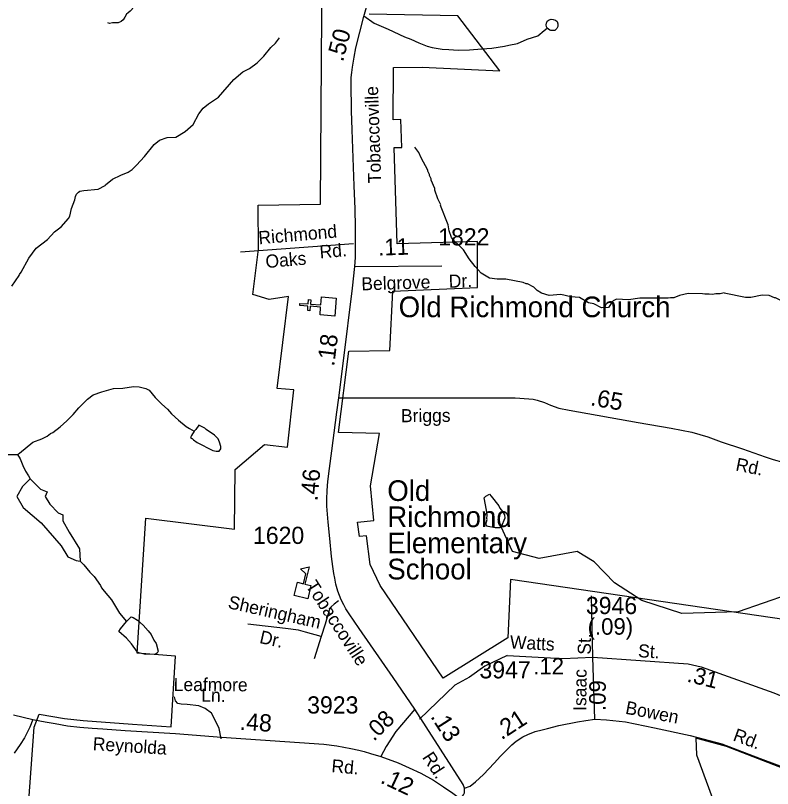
# Model space of a CAD drawing. Extents: x 1547597 to 1699558, y 810033 to 920809.
# Drawn here: x 1588063 to 1593559, y 894851 to 900467 of the extents above; entities that cross this region are included whole.
import ezdxf

# ---------------------------------------------------------------- set-up
doc = ezdxf.new("R2010")
doc.units = 0
for name, color, linetype in [('Exist Boundary Political City Limit New', 7, 'Continuous'), ('Exist Boundary Political City Limit New Hole', 7, 'Continuous'), ('Exist Cultural Church CELL', 7, 'Continuous'), ('Exist Cultural Church Label', 7, 'Continuous'), ('Exist Cultural Educational Facility High CELL', 7, 'Continuous'), ('Exist Cultural Educational Facility High Label', 7, 'Continuous'), ('Exist Hydrographic Misc Water Feature', 7, 'Continuous'), ('Exist Road Non-System Type 51', 7, 'Continuous'), ('Exist Road Non-System Type 51 Label', 7, 'Continuous'), ('Exist Road Primary NC Attributed', 7, 'Continuous'), ('Exist Road Primary NC Label', 7, 'Continuous'), ('Exist Road Primary NC Service Mileage Hundredths English Label', 7, 'Continuous'), ('Exist Road Secondary Mileage Hundredths English Label', 7, 'Continuous'), ('Exist Road Secondary Type 51 Attributed', 7, 'Continuous'), ('Exist Road Secondary Type 51 Label', 7, 'Continuous'), ('Exist Road Secondary Type 51 Number Label', 7, 'Continuous'), ('Map Preparation Boundary City Limit Buffer Line', 7, 'Continuous')]:
    doc.layers.add(name, color=color, linetype=linetype)

msp = doc.modelspace()

# ---------------------------------------------------------------- linework, layer by layer
at = {"layer": 'Exist Boundary Political City Limit New'}
for points in [[(1589870, 897349.5), (1590039, 897330.6), (1590084.5, 897748), (1589962, 897756.5), (1590045, 898424.3), (1589906, 898404.2), (1589787.5, 898440), (1589827.5, 898768.2), (1589824.3, 899087.5), (1590277.9, 899096.7), (1590291.6, 901167.2)], [(1588946.5, 895834.5), (1589010.6, 896815.6), (1589652.5, 896735), (1589657.5, 897167.9), (1589870, 897349.5)], [(1587711.7, 893220.5), (1588083.5, 893696.9), (1588199, 895296.5), (1588234.5, 895392), (1588420.5, 895360.6), (1588554.5, 895344.6), (1588913, 895319.1), (1589193.5, 895300), (1589224.5, 895812.5), (1588946.5, 895834.5)], [(1593717.7, 894965.9), (1593224.7, 895155.8), (1593002.5, 895216.5), (1593007, 895097), (1593445.3, 893902.4), (1593584.4, 893911.3)]]:
    msp.add_lwpolyline(points, dxfattribs=at)
at = {"layer": 'Exist Boundary Political City Limit New Hole'}
msp.add_lwpolyline([(1594053.5, 896018.5), (1591657.9, 896370.3), (1591638.3, 895946.7), (1591166.8, 895653.2), (1590710.9, 896325.5), (1590638, 896478.5), (1590611.5, 896687.5), (1590559.6, 896681.7), (1590546.7, 896786.3), (1590665.2, 896797.1), (1590639.5, 897049.7), (1590706.2, 897430.5), (1590408.7, 897438), (1590483.7, 898027.5), (1590782, 898033.3), (1590803.7, 898464.7), (1591417.1, 898489.5), (1591417.1, 898823.6), (1590833.7, 898807.3), (1590813.2, 899506.6), (1590868, 899508.5), (1590860, 899711.5), (1590805.8, 899709.3), (1590807.5, 900088), (1591015.3, 900091.2), (1591579.9, 900063.9), (1591274, 900465), (1590631.7, 900476.1)], dxfattribs=at)
at = {"layer": 'Exist Cultural Church CELL'}
msp.add_lwpolyline([(1590274.5, 898291.5), (1590278.6, 898348.3), (1590202.7, 898353.9), (1590200.3, 898322), (1590184.4, 898323.1), (1590186.8, 898355.1), (1590126.8, 898359.5), (1590128, 898375.5), (1590188, 898371), (1590190.3, 898403), (1590206.2, 898401.8), (1590203.9, 898369.9), (1590279.8, 898364.2), (1590284.2, 898421.7), (1590390.3, 898413.9), (1590380.7, 898283.6)], close=True, dxfattribs=at)
at = {"layer": 'Exist Cultural Educational Facility High CELL'}
msp.add_lwpolyline([(1590085.8, 896254.4), (1590109.4, 896349.4), (1590154.1, 896338.3), (1590172.2, 896411.1), (1590132.4, 896446), (1590194.4, 896460.7), (1590163.4, 896336), (1590208.1, 896324.9), (1590184.4, 896229.8)], close=True, dxfattribs=at)
at = {"layer": 'Exist Hydrographic Misc Water Feature'}
for points in [[(1588036.5, 898500.9), (1588090, 898577.4), (1588092.2, 898585.3), (1588104.4, 898601.2), (1588161.6, 898704.4), (1588212.5, 898775.8), (1588295.2, 898838.7), (1588347.9, 898894), (1588395.4, 898932.1), (1588449.1, 898992.7), (1588457.3, 899008.6), (1588470, 899064.5), (1588494.7, 899128.2), (1588499, 899152.1), (1588507.2, 899167.9), (1588521.5, 899183.8), (1588531.5, 899189.7), (1588559.6, 899195.3), (1588663.7, 899206), (1588713.9, 899232.1), (1588716.1, 899237.3), (1588768.6, 899276.6), (1588828.9, 899307.8), (1588881.2, 899329.2), (1588909.4, 899348.8), (1588941.8, 899378.4), (1589000.6, 899441.6), (1589069.7, 899528.7), (1589108, 899560.2), (1589164.3, 899581), (1589228.3, 899582.7), (1589294.2, 899622.7), (1589353.5, 899675.1), (1589394.4, 899752.5), (1589424.8, 899792.1), (1589465.2, 899823.7), (1589537.8, 899872.7), (1589649.4, 900001.3), (1589713.2, 900057), (1589762.3, 900081.9), (1589816.9, 900123.2), (1589865.5, 900170.5), (1589918.2, 900233.8), (1589950.6, 900265.4), (1589979.1, 900305.1)], [(1593206.6, 898451.9), (1593178.7, 898443.8), (1593146.7, 898444.2), (1593122.7, 898440.5), (1593098.7, 898442.9), (1593066.7, 898441.2), (1593050.8, 898445.4), (1592946.8, 898446.8), (1592882.5, 898431.6), (1592842.3, 898416.1), (1592818.3, 898416.4), (1592802.3, 898412.6), (1592595.1, 898412.7), (1592514.1, 898400.3), (1592426.2, 898405.5), (1592402.1, 898393.8), (1592396, 898387.9), (1592369.2, 898344.4), (1592317.5, 898342.9), (1592261.8, 898371.6), (1592221.9, 898380.1), (1592158.4, 898416.9), (1592094.4, 898421.8), (1592021.2, 898439.8), (1591938.6, 898431.8), (1591882.7, 898448.5), (1591851, 898468.9), (1591827.2, 898493.2), (1591779.5, 898517.8), (1591771.5, 898517.9), (1591749.6, 898526.2), (1591622, 898551.9), (1591559.9, 898550.6), (1591504.1, 898557.4), (1591444.5, 898594.1), (1591401, 898642.7), (1591357.8, 898699.3), (1591316.5, 898763.8), (1591286.9, 898794.1), (1591257.2, 898816.6), (1591227.5, 898853), (1591212.2, 898901.2), (1591204.7, 898945.3), (1591149.5, 899085.1), (1591150.4, 899089.9), (1591129, 899134.2), (1591107.8, 899198.5), (1591107.9, 899210.5), (1591080.6, 899270.9), (1591080.7, 899278.9), (1591069, 899303), (1591069.1, 899311), (1591057.5, 899335.2), (1591057.5, 899343.2), (1591008.5, 899431.7), (1590991, 899472), (1590963.5, 899510.4)], [(1593206.6, 898451.9), (1593362.4, 898421.5), (1593402.4, 898420.9), (1593482.7, 898437.9), (1593530.7, 898435.3), (1593570.5, 898418.8), (1593578.5, 898418.7), (1593665.9, 898373.6), (1593697.7, 898353.2), (1593737.3, 898322.6), (1593782.7, 898272.1), (1593840.1, 898223.3), (1593855.9, 898211.1), (1593879.8, 898198.8), (1593927.4, 898162.2), (1594014.3, 898075), (1594049.8, 898028.6), (1594144.6, 897931.4), (1594203.7, 897858.6), (1594235.3, 897826.2), (1594274.6, 897769.7), (1594294.1, 897729.4), (1594302, 897721.3), (1594406.4, 897651)], [(1588079, 897277.9), (1588093.1, 897288.2), (1588189.4, 897368), (1588253.7, 897391.3), (1588294, 897410.8), (1588318.2, 897430.4), (1588334.3, 897438.2), (1588386.8, 897479.5), (1588435.3, 897522.9), (1588481.9, 897568.3), (1588522.4, 897615.8), (1588587.2, 897679), (1588627.6, 897710.4), (1588689.9, 897733.6), (1588776.1, 897756.5), (1588842.2, 897759.6), (1588920.3, 897770.6), (1588962.3, 897770.1), (1589010.2, 897757.5), (1589034, 897745.2), (1589077.4, 897692.6), (1589124.8, 897644), (1589166.4, 897607.5), (1589196, 897573), (1589247.4, 897526.4), (1589302.8, 897481.7), (1589326.7, 897465.4), (1589360.5, 897448)], [(1589360.5, 897448), (1589340, 897415.3), (1589333.2, 897401.8), (1589345.8, 897393.1), (1589355.7, 897385), (1589383.4, 897364.7), (1589496.8, 897307.2), (1589520.7, 897300.9), (1589536.7, 897300.7), (1589542.7, 897302.6), (1589552.9, 897318.5), (1589553.1, 897334.5), (1589545.5, 897366.6), (1589533.8, 897390.8), (1589508.1, 897419.1), (1589446.6, 897459.9), (1589438.7, 897468), (1589395.1, 897490.5), (1589372.5, 897458.8), (1589360.5, 897448)], [(1587383.8, 897047), (1587513.2, 897076.9), (1587673, 897165.5), (1587906.2, 897236.8), (1587996.9, 897277.9), (1588079, 897277.9)], [(1588079, 897277.9), (1588096.3, 897245.5), (1588115.7, 897197.9), (1588137.3, 897156.9), (1588158.9, 897122.3), (1588169.7, 897100.7)], [(1588169.7, 897100.7), (1588115.3, 897045.3), (1588074.3, 896971.8), (1588119.7, 896891.8), (1588249.2, 896781.6), (1588396.1, 896613), (1588443.6, 896535.1), (1588504.1, 896507), (1588534.1, 896501.9)], [(1588169.7, 897100.7), (1588244.9, 897025.8), (1588294.6, 897006.3), (1588279.5, 896971.8), (1588311.9, 896917.7), (1588372.3, 896852.9), (1588406.9, 896839.9), (1588406.9, 896796.7), (1588452.3, 896714.5), (1588527.8, 896593.5), (1588534.1, 896501.9)], [(1591588.5, 896752.2), (1591578.1, 896744.4), (1591546.1, 896744.8), (1591494.2, 896753.5), (1591486.2, 896757.6), (1591480.3, 896765.7), (1591478.4, 896771.7), (1591486.8, 896805.5), (1591484.9, 896813.6), (1591487.1, 896837.5), (1591483.7, 896873.6), (1591464.7, 896961.9), (1591478.8, 896975.7), (1591505.2, 896990.2), (1591516.9, 896975.2), (1591572, 896904.5), (1591579.8, 896888.4), (1591599.5, 896864.1), (1591613.2, 896840), (1591614.9, 896815.9), (1591588.5, 896752.2)], [(1594388.8, 896384.2), (1594305.6, 896385.9), (1593854.6, 896322.8), (1593309.5, 896133.6), (1592900.6, 896122.2), (1592610.6, 896216.7), (1592411.6, 896345.6), (1592264.3, 896497.2), (1592141.8, 896573.2), (1591865.1, 896522.5), (1591670.7, 896573.1), (1591588.5, 896752.2)], [(1588534.1, 896501.9), (1588558.7, 896477.3), (1588602, 896422.7), (1588633.6, 896390.3), (1588680.8, 896325.7), (1588688.6, 896309.6), (1588706.3, 896285.4), (1588759.5, 896220.7), (1588818.4, 896123.9), (1588869, 896064.7)], [(1588869, 896064.7), (1588904.1, 896098.8), (1588918, 896094.6), (1588949.8, 896074.2), (1588989.4, 896037.7), (1589026.8, 895997.2), (1589048.6, 895968.9), (1589068, 895928.7), (1589083.7, 895904.5), (1589099.1, 895848.4), (1589093, 895834.4), (1589078.8, 895826.6), (1589006.8, 895825.5), (1588958.9, 895836.2), (1588949, 895842.2), (1588905.7, 895902.8), (1588870.2, 895943.3), (1588813.4, 895992.6), (1588825, 896011.9), (1588869, 896064.7)]]:
    msp.add_lwpolyline(points, dxfattribs=at)
at = {"layer": 'Exist Road Non-System Type 51'}
msp.add_line((1589697.1, 898750.4), (1590516.8, 898810.5), dxfattribs=at)
for points in [[(1588938.7, 900787.5), (1588924.8, 900554.6), (1588920.5, 900530.6), (1588908.3, 900510.7), (1588896, 900496.9), (1588881.8, 900485), (1588869.8, 900477.2), (1588857.4, 900455.5), (1588845.2, 900435.5), (1588830.9, 900421.8), (1588808.9, 900412), (1588788.9, 900412.4), (1588766.9, 900412.7), (1588744.8, 900408.9), (1588732.8, 900413.2)], [(1590590.9, 900464.4), (1590666.4, 900411.7), (1590767.7, 900366.2), (1590887, 900310.9), (1590934.2, 900293.5), (1590991.3, 900268.7), (1591050.7, 900244.4), (1591088.7, 900233.9), (1591160, 900221.5), (1591208.5, 900218.9), (1591276.7, 900214), (1591358.6, 900216.5), (1591448, 900224), (1591522.4, 900228.9), (1591614.3, 900243.8), (1591645.3, 900252), (1591707.5, 900263.1), (1591778.1, 900293.5), (1591855, 900318.9), (1591900.5, 900356.6), (1591923.8, 900375.1)], [(1591923.8, 900375.1), (1591918, 900385), (1591916, 900399.1), (1591918.3, 900411), (1591922.6, 900424.9), (1591936.6, 900434.9), (1591952.7, 900440.5), (1591966.7, 900438.5), (1591982.6, 900432.1), (1591994.6, 900421.9), (1592000.2, 900406), (1592000, 900385.9), (1591993.7, 900371.9), (1591977.7, 900358.2), (1591963.6, 900356.5), (1591949.6, 900356.6), (1591941.6, 900358.7), (1591931.6, 900366.9), (1591923.8, 900375.1)], [(1590409.4, 896215.6), (1590375.8, 896190.4), (1590354, 896172), (1590344, 896156.9), (1590338.9, 896136.7), (1590312.1, 896046.1), (1590281.9, 895955.5)], [(1590281.9, 895955.5), (1590167.9, 895987.4), (1590118.7, 896002.7), (1590023.1, 896012.8), (1589750.3, 896046.1)], [(1590281.9, 895955.5), (1590231.6, 895792.7)], [(1591631.6, 895816.8), (1591471.1, 895739.1), (1591358.2, 895661.1), (1591253.5, 895601.9), (1590997.2, 895354.1)], [(1589555.6, 895212.3), (1589541.8, 895286.7), (1589514.1, 895348.9), (1589486.5, 895399), (1589439.8, 895433.6), (1589394.9, 895452.6), (1589308.6, 895461.2), (1589267.1, 895464.7), (1589242.9, 895468.1), (1589223.9, 895487.1), (1589218.8, 895518.3)]]:
    msp.add_lwpolyline(points, dxfattribs=at)
at = {"layer": 'Exist Road Primary NC Attributed'}
for points in [[(1588048.1, 895387.3), (1588190.3, 895353.4)], [(1588190.3, 895353.4), (1588278.8, 895334.5), (1588351.2, 895323.1), (1588441.2, 895307.4), (1588529.7, 895297.4), (1588619.7, 895289.5), (1588698.3, 895283.8), (1588858.7, 895273.1), (1589225.8, 895250.9), (1589558.6, 895225.2), (1590300.6, 895173.6), (1590396, 895162.4), (1590498.6, 895140.8), (1590555.6, 895130.6), (1590593.5, 895121.3), (1590641.2, 895105.4), (1590715.6, 895082.8)], [(1590715.6, 895082.8), (1590841.8, 895038.7), (1590921.3, 895001.3), (1591005.4, 894962.3), (1591097, 894911), (1591170.3, 894863.8), (1591239.1, 894817.1), (1591292.9, 894775.6)]]:
    msp.add_lwpolyline(points, dxfattribs=at)
at = {"layer": 'Exist Road Secondary Type 51 Attributed'}
for p, q in [((1590525.8, 898642.8), (1591157.3, 898647.9)), ((1592269.1, 895355.7), (1592255.2, 895805.9))]:
    msp.add_line(p, q, dxfattribs=at)
for points in [[(1590525.8, 898642.8), (1590531.2, 898709), (1590532.7, 898801.8), (1590532, 898928.5), (1590528.9, 899061.4), (1590523, 899228.6), (1590508.1, 899634.9), (1590502.5, 899773.4), (1590500.9, 899973.9), (1590499.4, 900014.9), (1590504, 900051.4), (1590509, 900091.4), (1590520.9, 900162.7), (1590533.4, 900232.6), (1590593, 900459.7), (1590612.5, 900525.9)], [(1590409.9, 897688.2), (1590445.1, 897958.3), (1590510.2, 898485.8), (1590525.8, 898642.8)], [(1590962.8, 895428.6), (1590806.1, 895658.9), (1590557.9, 896014.4), (1590485.8, 896120.1), (1590461.2, 896157), (1590447.8, 896184.7), (1590426.8, 896221.6), (1590403.2, 896284.7), (1590389.6, 896336.5), (1590380.9, 896379.1), (1590375.3, 896413), (1590367.6, 896463.7), (1590358.6, 896537.6), (1590345.8, 896668.4), (1590334.2, 896784.9), (1590323.4, 896903.3), (1590324.2, 896953.6), (1590325.8, 897015.7), (1590331.6, 897080.8), (1590342.4, 897175.2), (1590360.1, 897304), (1590386.8, 897510.2), (1590395.5, 897584.6), (1590409.9, 897688.2)], [(1590409.9, 897688.2), (1591690.5, 897688.2), (1591790.7, 897681.8), (1591821.8, 897679.6), (1591849.7, 897671.2), (1591903.9, 897654.3), (1591945.9, 897636.9), (1592008.3, 897613.7), (1592083.5, 897598.9), (1592583, 897510.7), (1592822.1, 897468.6), (1592971.9, 897439.9), (1593089.8, 897406), (1593185.2, 897370.1), (1593341.2, 897318.8), (1593504.8, 897260.4), (1593564, 897241.9), (1593633.8, 897220.9), (1593714.1, 897203.9), (1593761.8, 897193.7)], [(1592255.2, 895805.9), (1592245.2, 896250.6)], [(1591631.6, 895816.8), (1592035.6, 895795), (1592255.2, 895805.9)], [(1592255.2, 895805.9), (1592945.8, 895755.9), (1593039.9, 895735.3), (1593568.8, 895547.1), (1593671.7, 895503), (1593742.2, 895479.5), (1593848, 895479.5)], [(1590962.8, 895428.6), (1590825.1, 895265.5), (1590753.5, 895157.2), (1590715.6, 895082.8)], [(1591322.9, 894854.1), (1591313.2, 894879.7), (1591231.6, 895009), (1590962.8, 895428.6)], [(1588190.3, 895353.4), (1588167.8, 895298.1), (1588127.8, 895218.8), (1588097.4, 895170.6), (1588054.6, 895106.9)], [(1591322.9, 894854.1), (1591363, 894868.4), (1591403.5, 894898.7), (1591459.9, 894954.1), (1591537.8, 895035.8), (1591585, 895085.1), (1591627.7, 895130.4), (1591666.3, 895168.1), (1591697.9, 895195.7), (1591745.1, 895226.5), (1591782.6, 895243.4), (1591836.4, 895264.4), (1591885.7, 895277.3), (1591924.9, 895288), (1592007, 895308), (1592143.4, 895334.7), (1592202.9, 895344.5), (1592269.1, 895355.7)], [(1592269.1, 895355.7), (1592352.6, 895349.9), (1592491.2, 895335.7), (1592700.9, 895293), (1592960.3, 895236.1), (1593191.2, 895175.7), (1593468.4, 895069), (1593678, 894990.7)], [(1591292.9, 894775.6), (1591316.5, 894804.8), (1591322.2, 894819.2), (1591323.7, 894837.7), (1591322.9, 894854.1)]]:
    msp.add_lwpolyline(points, dxfattribs=at)
at = {"layer": 'Map Preparation Boundary City Limit Buffer Line'}
for points in [[(1589870, 897349.5), (1590039, 897330.6), (1590084.5, 897748), (1589962, 897756.5), (1590045, 898424.3), (1589906, 898404.2), (1589787.5, 898440), (1589827.5, 898768.2), (1589824.3, 899087.5), (1590277.9, 899096.7), (1590291.6, 901167.2)], [(1588946.5, 895834.5), (1589010.6, 896815.6), (1589652.5, 896735), (1589657.5, 897167.9), (1589870, 897349.5)], [(1587711.7, 893220.5), (1588083.5, 893696.9), (1588199, 895296.5), (1588234.5, 895392), (1588420.5, 895360.6), (1588554.5, 895344.6), (1588913, 895319.1), (1589193.5, 895300), (1589224.5, 895812.5), (1588946.5, 895834.5)], [(1593717.7, 894965.9), (1593224.7, 895155.8), (1593002.5, 895216.5), (1593007, 895097), (1593445.3, 893902.4), (1593584.4, 893911.3)]]:
    msp.add_lwpolyline(points, dxfattribs=at)

# ---------------------------------------------------------------- texts
at = {"layer": 'Exist Cultural Church Label'}
msp.add_text('Old Richmond Church', height=150, dxfattribs=at).set_placement((1590845.1, 898274.9))
at = {"layer": 'Exist Cultural Educational Facility High Label'}
for s, p in [('Old ', (1590762.3, 896940.3)), ('Richmond ', (1590762.3, 896750.3)), ('Elementary ', (1590762.3, 896560.3)), ('School', (1590762.3, 896370.3))]:
    msp.add_text(s, height=150, dxfattribs=at).set_placement(p)
at = {"layer": 'Exist Road Non-System Type 51 Label'}
for s, rotation, p in [('Richmond', 5.0114, (1589831.1, 898803.9)), ('Rd.', 5.0114, (1590274.6, 898701.5)), ('Oaks', 5.0114, (1589882.4, 898631.5)), ('Sheringham', 347.2559, (1589600.6, 896162.3)), ('Dr.', 347.2559, (1589829.6, 895909.1)), ('Leafmore', 359.6706, (1589211.8, 895560)), ('Ln.', 359.4749, (1589411.3, 895482))]:
    msp.add_text(s, height=95, rotation=rotation, dxfattribs=at).set_placement(p)
at = {"layer": 'Exist Road Primary NC Label'}
for s, rotation, p in [('Reynolda', 356.4517, (1588622.5, 895130.1)), ('Rd.', 355.2059, (1590354.3, 894969.6))]:
    msp.add_text(s, height=95, rotation=rotation, dxfattribs=at).set_placement(p)
at = {"layer": 'Exist Road Primary NC Service Mileage Hundredths English Label'}
for s, rotation, p in [('.48', 356.0244, (1589688.3, 895278.8)), ('.12', 334.7811, (1590705.8, 894895.5))]:
    msp.add_text(s, height=125, rotation=rotation, dxfattribs=at).set_placement(p)
at = {"layer": 'Exist Road Secondary Mileage Hundredths English Label'}
for s, height, rotation, p in [('.50', 125, 75.2972, (1590440.5, 900124.7)), ('.11', 120, 1.7275, (1590697.9, 898722.4)), ('.18', 125, 82.969, (1590376.7, 897914.4)), ('.65', 125, 349.9913, (1592232, 897636.1)), ('.46', 125, 84.8259, (1590255.8, 896936.4)), ('(.09)', 120, 0.1281, (1592216.9, 895968.1)), ('.12', 120, 359.9627, (1591821.8, 895679.8)), ('.31', 120, 346.1936, (1592931.4, 895628.8)), ('.09', 120, 89.1897, (1592346.2, 895414.1)), ('.08', 120, 44.3435, (1590665, 895190.1)), ('.21', 125, 33.1113, (1591591.6, 895201)), ('.13', 125, 302.6431, (1591072.1, 895373.9))]:
    msp.add_text(s, height=height, rotation=rotation, dxfattribs=at).set_placement(p)
at = {"layer": 'Exist Road Secondary Type 51 Label'}
for s, rotation, p in [('Tobaccoville', 91.946, (1590718.7, 899249.4)), ('Belgrove', 1.7275, (1590575.3, 898469.5)), ('Dr.', 1.7275, (1591209.6, 898488.7)), ('Briggs', 0.3922, (1590861.8, 897511.9)), ('Rd.', 348.6045, (1593285.9, 897162.5)), ('Tobaccoville', 302.9749, (1590166.1, 896323.8)), ('Watts', 356.9116, (1591650.6, 895869)), ('St.', 89.4327, (1592239.8, 895823)), ('St.', 356.6741, (1592580.9, 895805.4)), ('Isaac', 89.4327, (1592206.6, 895414.8)), ('Bowen', 349.1038, (1592485.8, 895395.2)), ('Rd.', 339.9537, (1593265.5, 895202)), ('Rd.', 303.1988, (1591012.8, 895077.9))]:
    msp.add_text(s, height=95, rotation=rotation, dxfattribs=at).set_placement(p)
at = {"layer": 'Exist Road Secondary Type 51 Number Label'}
for s, p in [('1822', (1591132.1, 898796)), ('1620', (1589787.5, 896627.8)), ('3946', (1592204.2, 896118.3)), ('3947', (1591431.3, 895651.2)), ('3923', (1590180.9, 895396))]:
    msp.add_text(s, height=125, dxfattribs=at).set_placement(p)

doc.saveas('drawing.dxf')
